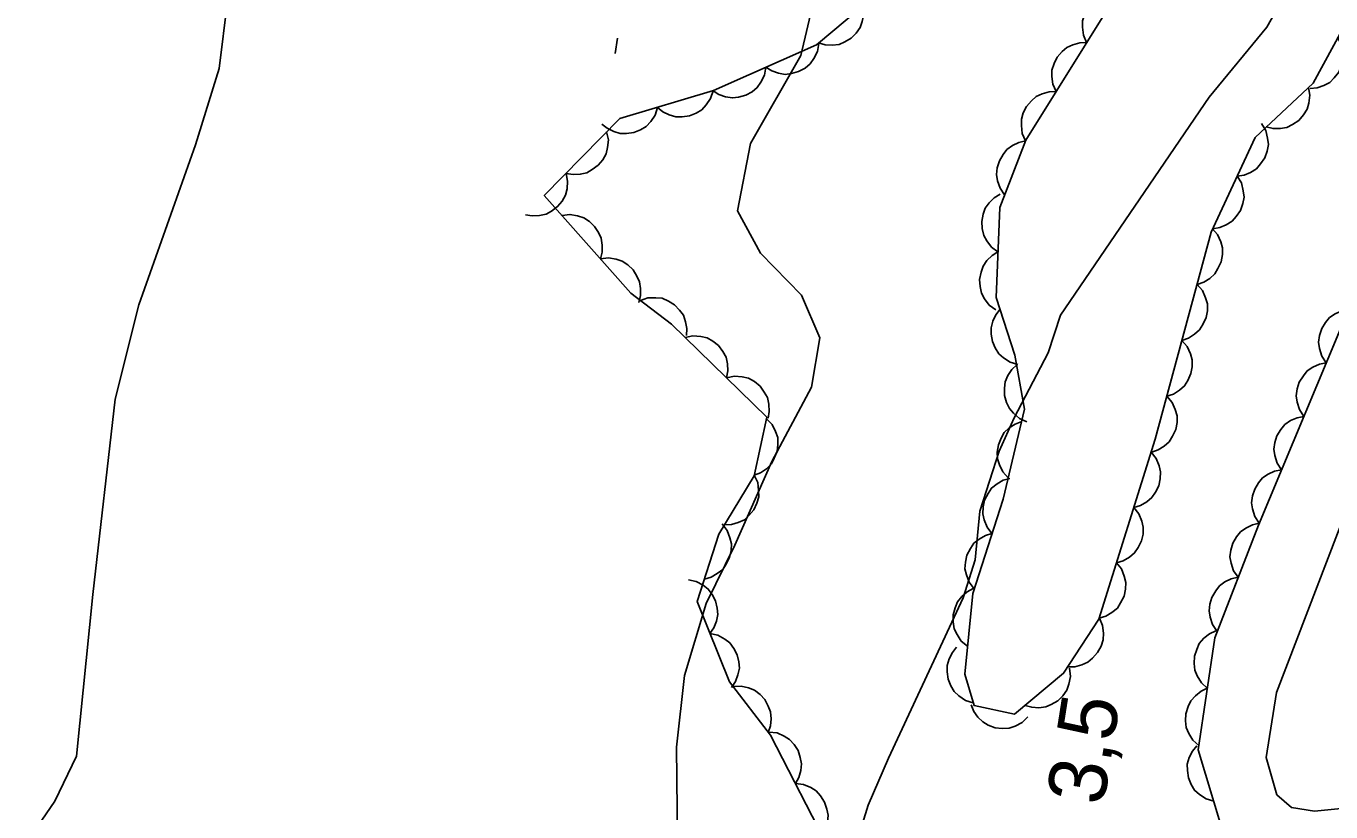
# Model space of a CAD drawing. Extents: x 282461 to 284471, y 5554090 to 5557646.
# Drawn here: x 283556.7 to 283624.2, y 5555310.9 to 5555351.5 of the extents above; entities that cross this region are included whole.
import ezdxf

# ---------------------------------------------------------------- set-up
doc = ezdxf.new("R2010")
doc.units = 0
for name, color, linetype in [('Niveau 1', 7, 'Continuous'), ('Niveau 2', 7, 'Continuous'), ('Niveau 3', 7, 'Continuous'), ('Niveau 44', 7, 'Continuous')]:
    doc.layers.add(name, color=color, linetype=linetype)

msp = doc.modelspace()

# ---------------------------------------------------------------- linework, layer by layer
at = {"layer": 'Niveau 1'}
for points in [[(283574.82, 5555388.89), (283570.54, 5555377.23), (283568.53, 5555369.67), (283567.69, 5555362.11), (283567.62, 5555358.17), (283567.1, 5555352.82), (283566.67, 5555349.34), (283565.44, 5555345.38), (283562.51, 5555337.1), (283561.29, 5555332.22), (283560.13, 5555322.11), (283559.29, 5555313.74), (283558.16, 5555311.41), (283556.56, 5555309.07), (283555.3, 5555306.85), (283553.7, 5555304.75), (283552.92, 5555301.84), (283552.96, 5555298.24), (283553.7, 5555295), (283555.95, 5555290.85), (283558.3, 5555288.55), (283562.28, 5555286.27), (283565.58, 5555282.71)], [(283584.57, 5555279.9), (283583.93, 5555284.88), (283584.31, 5555292.08), (283585.08, 5555295.92), (283586.33, 5555299.18), (283589.5, 5555306.29), (283590.4, 5555309.32), (283590.34, 5555314.2), (283590.76, 5555317.91), (283591.88, 5555321.64), (283593.36, 5555324.67), (283595.29, 5555328.99), (283597.34, 5555332.84), (283597.77, 5555335.4), (283596.82, 5555337.6), (283594.7, 5555339.78), (283593.51, 5555341.97), (283594.17, 5555345.46), (283596.79, 5555350.01), (283597.57, 5555353.39)]]:
    msp.add_lwpolyline(points, dxfattribs=at)
at = {"layer": 'Niveau 2'}
for points in [[(283624.83, 5555362.37), (283623.98, 5555360.27), (283622.07, 5555353.54), (283620.9, 5555351.48), (283617.93, 5555347.86), (283610.23, 5555336.56), (283609.58, 5555334.61), (283607.83, 5555331.26), (283607.05, 5555329.52), (283606.05, 5555326.42), (283605.81, 5555323.9), (283605.18, 5555321.94), (283601.33, 5555313.63), (283600.27, 5555311.21), (283599.98, 5555310.25), (283600.19, 5555309.53), (283601.81, 5555305.68), (283602.3, 5555302.2), (283601.98, 5555301.37), (283600.87, 5555299.67), (283599.11, 5555298.21), (283597.09, 5555297.34)], [(283624.76, 5555311.03), (283623.38, 5555310.89), (283622.18, 5555311.08), (283621.42, 5555311.74), (283620.87, 5555313.67), (283621.4, 5555317.04), (283627.73, 5555333.5)]]:
    msp.add_lwpolyline(points, dxfattribs=at)
at = {"layer": 'Niveau 3'}
msp.add_line((283587.18, 5555350.11), (283587.3, 5555350.9), dxfattribs=at)
at = {"layer": 'Niveau 44'}
for points in [[(283601.51, 5555353.86), (283597.59, 5555350.57), (283592.27, 5555348.19), (283587.41, 5555346.74), (283583.5, 5555342.76), (283587.98, 5555337.7), (283590.09, 5555336.1)], [(283625.35, 5555352.32), (283623.3, 5555348.58), (283620.3, 5555345.76), (283618.03, 5555340.86), (283615.13, 5555330.15), (283612.21, 5555320.84), (283610.39, 5555318.03), (283607.85, 5555315.92), (283605.75, 5555316.36), (283605.27, 5555317.98), (283605.68, 5555322.16), (283607.26, 5555327.05), (283608.37, 5555331.71), (283607.87, 5555334.49), (283606.9, 5555337.49), (283607.08, 5555342.14), (283608.44, 5555345.63), (283613.24, 5555353.35)], [(283611.58, 5555350.69), (283611.41, 5555351.07), (283611.36, 5555351.47), (283611.37, 5555351.8), (283611.47, 5555352.14), (283611.64, 5555352.47), (283611.89, 5555352.75), (283612.13, 5555352.98), (283612.45, 5555353.12), (283612.81, 5555353.22), (283613.17, 5555353.23)], [(283599.99, 5555352.59), (283600.04, 5555352.17), (283599.96, 5555351.77), (283599.85, 5555351.46), (283599.65, 5555351.17), (283599.39, 5555350.91), (283599.06, 5555350.72), (283598.76, 5555350.58), (283598.41, 5555350.54), (283598.04, 5555350.56), (283597.69, 5555350.66)], [(283624.59, 5555350.93), (283624.78, 5555350.56), (283624.85, 5555350.16), (283624.87, 5555349.83), (283624.78, 5555349.49), (283624.63, 5555349.15), (283624.4, 5555348.85), (283624.17, 5555348.62), (283623.86, 5555348.45), (283623.51, 5555348.33), (283623.15, 5555348.3)], [(283597.71, 5555350.63), (283597.64, 5555350.21), (283597.46, 5555349.85), (283597.27, 5555349.58), (283597, 5555349.36), (283596.67, 5555349.18), (283596.3, 5555349.08), (283595.98, 5555349.03), (283595.63, 5555349.09), (283595.28, 5555349.21), (283594.98, 5555349.4)], [(283610, 5555348.14), (283609.83, 5555348.52), (283609.78, 5555348.92), (283609.78, 5555349.25), (283609.89, 5555349.59), (283610.05, 5555349.92), (283610.31, 5555350.21), (283610.55, 5555350.43), (283610.87, 5555350.57), (283611.22, 5555350.67), (283611.58, 5555350.69)], [(283594.98, 5555349.4), (283594.9, 5555348.99), (283594.72, 5555348.63), (283594.53, 5555348.35), (283594.26, 5555348.13), (283593.94, 5555347.95), (283593.56, 5555347.86), (283593.24, 5555347.81), (283592.89, 5555347.87), (283592.54, 5555347.99), (283592.24, 5555348.18)], [(283592.24, 5555348.18), (283592.11, 5555347.78), (283591.88, 5555347.45), (283591.66, 5555347.2), (283591.36, 5555347.02), (283591.02, 5555346.88), (283590.64, 5555346.83), (283590.31, 5555346.83), (283589.97, 5555346.93), (283589.64, 5555347.09), (283589.36, 5555347.32)], [(283608.42, 5555345.59), (283608.25, 5555345.97), (283608.2, 5555346.38), (283608.2, 5555346.71), (283608.3, 5555347.04), (283608.47, 5555347.37), (283608.72, 5555347.66), (283608.96, 5555347.88), (283609.28, 5555348.03), (283609.64, 5555348.13), (283610, 5555348.14)], [(283623.07, 5555348.36), (283623.13, 5555347.95), (283623.08, 5555347.55), (283622.99, 5555347.23), (283622.81, 5555346.93), (283622.56, 5555346.65), (283622.24, 5555346.44), (283621.95, 5555346.29), (283621.6, 5555346.23), (283621.23, 5555346.23), (283620.88, 5555346.31)], [(283589.36, 5555347.32), (283589.24, 5555346.92), (283589.01, 5555346.59), (283588.78, 5555346.34), (283588.48, 5555346.16), (283588.14, 5555346.02), (283587.76, 5555345.98), (283587.43, 5555345.97), (283587.1, 5555346.07), (283586.76, 5555346.24), (283586.49, 5555346.46)], [(283586.73, 5555346.05), (283586.82, 5555345.64), (283586.78, 5555345.24), (283586.7, 5555344.92), (283586.53, 5555344.61), (283586.29, 5555344.33), (283585.98, 5555344.1), (283585.7, 5555343.94), (283585.36, 5555343.86), (283584.99, 5555343.85), (283584.63, 5555343.91)], [(283620.64, 5555346.49), (283620.85, 5555346.13), (283620.95, 5555345.73), (283620.99, 5555345.4), (283620.93, 5555345.06), (283620.8, 5555344.71), (283620.58, 5555344.4), (283620.37, 5555344.15), (283620.07, 5555343.96), (283619.73, 5555343.82), (283619.37, 5555343.76)], [(283607.33, 5555342.79), (283607.1, 5555343.14), (283606.97, 5555343.52), (283606.92, 5555343.85), (283606.95, 5555344.2), (283607.06, 5555344.55), (283607.26, 5555344.88), (283607.45, 5555345.14), (283607.74, 5555345.35), (283608.07, 5555345.51), (283608.42, 5555345.59)], [(283584.63, 5555343.91), (283584.71, 5555343.5), (283584.68, 5555343.1), (283584.6, 5555342.78), (283584.43, 5555342.47), (283584.19, 5555342.19), (283583.88, 5555341.96), (283583.6, 5555341.8), (283583.25, 5555341.72), (283582.88, 5555341.71), (283582.53, 5555341.77)], [(283619.37, 5555343.76), (283619.59, 5555343.41), (283619.69, 5555343.01), (283619.73, 5555342.68), (283619.67, 5555342.34), (283619.54, 5555341.99), (283619.32, 5555341.67), (283619.11, 5555341.43), (283618.81, 5555341.24), (283618.47, 5555341.1), (283618.11, 5555341.04)], [(283606.99, 5555339.84), (283606.65, 5555340.09), (283606.41, 5555340.42), (283606.25, 5555340.7), (283606.17, 5555341.05), (283606.16, 5555341.42), (283606.23, 5555341.79), (283606.33, 5555342.1), (283606.54, 5555342.39), (283606.8, 5555342.65), (283607.11, 5555342.84)], [(283584.42, 5555341.72), (283584.83, 5555341.78), (283585.23, 5555341.71), (283585.55, 5555341.61), (283585.84, 5555341.42), (283586.11, 5555341.16), (283586.31, 5555340.84), (283586.45, 5555340.55), (283586.5, 5555340.2), (283586.5, 5555339.83), (283586.41, 5555339.48)], [(283618.08, 5555341.05), (283618.35, 5555340.74), (283618.52, 5555340.36), (283618.61, 5555340.05), (283618.61, 5555339.7), (283618.54, 5555339.33), (283618.38, 5555338.98), (283618.22, 5555338.7), (283617.95, 5555338.47), (283617.64, 5555338.27), (283617.3, 5555338.16)], [(283586.41, 5555339.48), (283586.82, 5555339.53), (283587.22, 5555339.46), (283587.54, 5555339.37), (283587.83, 5555339.17), (283588.1, 5555338.92), (283588.3, 5555338.59), (283588.44, 5555338.3), (283588.49, 5555337.95), (283588.48, 5555337.58), (283588.4, 5555337.23)], [(283606.88, 5555336.84), (283606.54, 5555337.09), (283606.29, 5555337.42), (283606.13, 5555337.71), (283606.06, 5555338.05), (283606.04, 5555338.42), (283606.12, 5555338.79), (283606.22, 5555339.1), (283606.42, 5555339.39), (283606.69, 5555339.65), (283606.99, 5555339.84)], [(283617.3, 5555338.16), (283617.57, 5555337.84), (283617.74, 5555337.47), (283617.83, 5555337.15), (283617.83, 5555336.8), (283617.76, 5555336.44), (283617.6, 5555336.09), (283617.43, 5555335.81), (283617.17, 5555335.58), (283616.85, 5555335.38), (283616.51, 5555335.26)], [(283588.48, 5555337.32), (283588.87, 5555337.46), (283589.28, 5555337.47), (283589.61, 5555337.44), (283589.93, 5555337.3), (283590.25, 5555337.11), (283590.51, 5555336.83), (283590.71, 5555336.57), (283590.82, 5555336.23), (283590.89, 5555335.87), (283590.87, 5555335.51)], [(283630.26, 5555309.19), (283620.43, 5555308.98), (283618.55, 5555310.12), (283617.35, 5555314.06), (283618.21, 5555319.87), (283620.47, 5555325.7), (283625.29, 5555337.23)], [(283608.02, 5555334.02), (283607.62, 5555334.14), (283607.28, 5555334.36), (283607.03, 5555334.57), (283606.84, 5555334.87), (283606.7, 5555335.21), (283606.64, 5555335.59), (283606.63, 5555335.92), (283606.72, 5555336.26), (283606.88, 5555336.59), (283607.1, 5555336.88)], [(283623.98, 5555334.1), (283623.75, 5555334.45), (283623.64, 5555334.84), (283623.59, 5555335.17), (283623.64, 5555335.51), (283623.75, 5555335.87), (283623.95, 5555336.19), (283624.16, 5555336.45), (283624.45, 5555336.64), (283624.79, 5555336.8), (283625.14, 5555336.87)], [(283590.09, 5555336.1), (283595.03, 5555331.29), (283594.36, 5555328.26), (283592.54, 5555325.23), (283591.42, 5555321.74), (283593.09, 5555317.58), (283595.22, 5555314.82), (283598.31, 5555308.83), (283600.74, 5555298.81), (283599.78, 5555293.52), (283599.43, 5555290.55), (283599.71, 5555288.14), (283600.96, 5555284.65), (283601.34, 5555282.23)], [(283590.79, 5555335.42), (283591.2, 5555335.5), (283591.6, 5555335.47), (283591.93, 5555335.39), (283592.23, 5555335.22), (283592.52, 5555334.99), (283592.75, 5555334.68), (283592.91, 5555334.39), (283592.98, 5555334.05), (283593, 5555333.68), (283592.94, 5555333.32)], [(283616.51, 5555335.26), (283616.79, 5555334.95), (283616.95, 5555334.57), (283617.04, 5555334.26), (283617.04, 5555333.9), (283616.98, 5555333.54), (283616.82, 5555333.19), (283616.65, 5555332.91), (283616.38, 5555332.68), (283616.07, 5555332.48), (283615.73, 5555332.37)], [(283608.49, 5555331.05), (283608.11, 5555331.22), (283607.8, 5555331.49), (283607.58, 5555331.73), (283607.43, 5555332.05), (283607.33, 5555332.41), (283607.33, 5555332.79), (283607.36, 5555333.12), (283607.5, 5555333.44), (283607.7, 5555333.75), (283607.96, 5555334)], [(283622.82, 5555331.33), (283622.6, 5555331.68), (283622.48, 5555332.07), (283622.43, 5555332.4), (283622.48, 5555332.75), (283622.59, 5555333.1), (283622.8, 5555333.42), (283623, 5555333.68), (283623.29, 5555333.87), (283623.63, 5555334.03), (283623.98, 5555334.1)], [(283592.94, 5555333.32), (283593.35, 5555333.41), (283593.75, 5555333.37), (283594.08, 5555333.3), (283594.38, 5555333.13), (283594.67, 5555332.89), (283594.89, 5555332.58), (283595.06, 5555332.3), (283595.13, 5555331.96), (283595.15, 5555331.59), (283595.09, 5555331.23)], [(283615.73, 5555332.37), (283616, 5555332.05), (283616.17, 5555331.68), (283616.26, 5555331.36), (283616.26, 5555331.01), (283616.19, 5555330.65), (283616.03, 5555330.3), (283615.86, 5555330.02), (283615.6, 5555329.78), (283615.29, 5555329.59), (283614.95, 5555329.47)], [(283595.01, 5555331.21), (283595.3, 5555330.91), (283595.48, 5555330.54), (283595.59, 5555330.23), (283595.6, 5555329.88), (283595.55, 5555329.51), (283595.41, 5555329.16), (283595.26, 5555328.87), (283595, 5555328.62), (283594.7, 5555328.41), (283594.36, 5555328.28)], [(283621.67, 5555328.56), (283621.44, 5555328.91), (283621.32, 5555329.3), (283621.27, 5555329.63), (283621.32, 5555329.98), (283621.43, 5555330.33), (283621.64, 5555330.65), (283621.84, 5555330.91), (283622.13, 5555331.11), (283622.47, 5555331.26), (283622.82, 5555331.33)], [(283607.52, 5555328.14), (283607.24, 5555328.45), (283607.06, 5555328.82), (283606.96, 5555329.13), (283606.95, 5555329.48), (283607.01, 5555329.85), (283607.16, 5555330.2), (283607.31, 5555330.49), (283607.57, 5555330.73), (283607.88, 5555330.93), (283608.22, 5555331.06)], [(283614.92, 5555329.48), (283615.18, 5555329.15), (283615.33, 5555328.77), (283615.41, 5555328.45), (283615.39, 5555328.1), (283615.31, 5555327.74), (283615.14, 5555327.4), (283614.96, 5555327.13), (283614.69, 5555326.9), (283614.37, 5555326.72), (283614.02, 5555326.62)], [(283620.51, 5555325.8), (283620.28, 5555326.15), (283620.17, 5555326.54), (283620.12, 5555326.86), (283620.17, 5555327.21), (283620.28, 5555327.56), (283620.48, 5555327.89), (283620.68, 5555328.14), (283620.98, 5555328.34), (283621.31, 5555328.49), (283621.67, 5555328.56)], [(283594.37, 5555328.28), (283594.55, 5555327.9), (283594.6, 5555327.5), (283594.61, 5555327.17), (283594.51, 5555326.83), (283594.35, 5555326.5), (283594.1, 5555326.2), (283593.86, 5555325.98), (283593.54, 5555325.83), (283593.19, 5555325.73), (283592.83, 5555325.71)], [(283606.68, 5555325.26), (283606.43, 5555325.59), (283606.28, 5555325.97), (283606.2, 5555326.29), (283606.22, 5555326.64), (283606.3, 5555327), (283606.48, 5555327.34), (283606.66, 5555327.62), (283606.94, 5555327.84), (283607.26, 5555328.02), (283607.61, 5555328.12)], [(283614.02, 5555326.62), (283614.28, 5555326.29), (283614.43, 5555325.91), (283614.51, 5555325.59), (283614.5, 5555325.24), (283614.42, 5555324.88), (283614.24, 5555324.54), (283614.06, 5555324.26), (283613.79, 5555324.04), (283613.47, 5555323.86), (283613.12, 5555323.75)], [(283592.71, 5555325.76), (283592.97, 5555325.43), (283593.11, 5555325.05), (283593.19, 5555324.73), (283593.17, 5555324.38), (283593.09, 5555324.02), (283592.92, 5555323.68), (283592.74, 5555323.41), (283592.46, 5555323.19), (283592.14, 5555323), (283591.79, 5555322.9)], [(283619.42, 5555323), (283619.19, 5555323.34), (283619.06, 5555323.73), (283619, 5555324.06), (283619.04, 5555324.41), (283619.14, 5555324.76), (283619.34, 5555325.09), (283619.54, 5555325.35), (283619.82, 5555325.55), (283620.16, 5555325.72), (283620.51, 5555325.8)], [(283605.76, 5555322.41), (283605.5, 5555322.74), (283605.36, 5555323.12), (283605.28, 5555323.44), (283605.3, 5555323.79), (283605.38, 5555324.15), (283605.56, 5555324.49), (283605.74, 5555324.76), (283606.01, 5555324.98), (283606.34, 5555325.16), (283606.68, 5555325.26)], [(283613.12, 5555323.75), (283613.38, 5555323.43), (283613.53, 5555323.05), (283613.61, 5555322.73), (283613.6, 5555322.38), (283613.52, 5555322.02), (283613.34, 5555321.67), (283613.17, 5555321.4), (283612.89, 5555321.18), (283612.57, 5555320.99), (283612.23, 5555320.89)], [(283590.97, 5555322.87), (283591.37, 5555322.78), (283591.73, 5555322.59), (283591.99, 5555322.39), (283592.2, 5555322.11), (283592.37, 5555321.78), (283592.45, 5555321.4), (283592.49, 5555321.08), (283592.42, 5555320.73), (283592.28, 5555320.39), (283592.08, 5555320.09)], [(283605.41, 5555319.43), (283605.09, 5555319.7), (283604.87, 5555320.04), (283604.72, 5555320.34), (283604.67, 5555320.69), (283604.67, 5555321.05), (283604.77, 5555321.42), (283604.89, 5555321.73), (283605.11, 5555322), (283605.39, 5555322.25), (283605.71, 5555322.42)], [(283618.34, 5555320.2), (283618.1, 5555320.55), (283617.98, 5555320.93), (283617.92, 5555321.26), (283617.96, 5555321.61), (283618.06, 5555321.96), (283618.26, 5555322.29), (283618.45, 5555322.55), (283618.74, 5555322.76), (283619.07, 5555322.92), (283619.42, 5555323)], [(283612.24, 5555320.88), (283612.4, 5555320.5), (283612.45, 5555320.1), (283612.44, 5555319.77), (283612.33, 5555319.43), (283612.15, 5555319.1), (283611.89, 5555318.82), (283611.65, 5555318.61), (283611.33, 5555318.47), (283610.97, 5555318.37), (283610.61, 5555318.37)], [(283592.08, 5555320.09), (283592.49, 5555320), (283592.85, 5555319.8), (283593.11, 5555319.6), (283593.32, 5555319.32), (283593.49, 5555318.99), (283593.57, 5555318.62), (283593.6, 5555318.29), (283593.53, 5555317.95), (283593.4, 5555317.6), (283593.2, 5555317.3)], [(283617.82, 5555317.26), (283617.52, 5555317.54), (283617.31, 5555317.89), (283617.18, 5555318.19), (283617.14, 5555318.54), (283617.16, 5555318.91), (283617.28, 5555319.27), (283617.41, 5555319.57), (283617.65, 5555319.84), (283617.94, 5555320.07), (283618.26, 5555320.22)], [(283605.71, 5555316.5), (283605.31, 5555316.63), (283604.97, 5555316.86), (283604.73, 5555317.08), (283604.55, 5555317.38), (283604.41, 5555317.73), (283604.36, 5555318.11), (283604.36, 5555318.43), (283604.46, 5555318.77), (283604.63, 5555319.1), (283604.85, 5555319.38)], [(283610.7, 5555318.29), (283610.74, 5555317.87), (283610.66, 5555317.47), (283610.55, 5555317.16), (283610.35, 5555316.87), (283610.09, 5555316.61), (283609.75, 5555316.42), (283609.46, 5555316.29), (283609.11, 5555316.25), (283608.74, 5555316.27), (283608.39, 5555316.37)], [(283593.27, 5555317.34), (283593.69, 5555317.37), (283594.08, 5555317.28), (283594.39, 5555317.16), (283594.67, 5555316.94), (283594.92, 5555316.67), (283595.1, 5555316.33), (283595.22, 5555316.03), (283595.25, 5555315.68), (283595.22, 5555315.31), (283595.1, 5555314.97)], [(283617.38, 5555314.29), (283617.08, 5555314.57), (283616.87, 5555314.92), (283616.74, 5555315.22), (283616.7, 5555315.57), (283616.72, 5555315.94), (283616.84, 5555316.31), (283616.97, 5555316.61), (283617.21, 5555316.87), (283617.5, 5555317.1), (283617.82, 5555317.26)], [(283608.54, 5555315.78), (283608.24, 5555315.49), (283607.88, 5555315.3), (283607.57, 5555315.19), (283607.21, 5555315.17), (283606.85, 5555315.21), (283606.49, 5555315.35), (283606.2, 5555315.51), (283605.95, 5555315.76), (283605.74, 5555316.06), (283605.6, 5555316.39)], [(283595.13, 5555314.99), (283595.55, 5555314.94), (283595.92, 5555314.78), (283596.2, 5555314.6), (283596.44, 5555314.34), (283596.64, 5555314.03), (283596.75, 5555313.67), (283596.82, 5555313.35), (283596.78, 5555313), (283596.68, 5555312.64), (283596.51, 5555312.32)], [(283618.16, 5555311.41), (283617.76, 5555311.53), (283617.42, 5555311.76), (283617.17, 5555311.98), (283616.99, 5555312.28), (283616.85, 5555312.62), (283616.8, 5555313), (283616.79, 5555313.33), (283616.89, 5555313.67), (283617.06, 5555314), (283617.28, 5555314.28)], [(283596.51, 5555312.32), (283596.92, 5555312.27), (283597.3, 5555312.11), (283597.58, 5555311.94), (283597.81, 5555311.68), (283598.01, 5555311.36), (283598.13, 5555311), (283598.19, 5555310.68), (283598.16, 5555310.33), (283598.06, 5555309.97), (283597.88, 5555309.66)]]:
    msp.add_lwpolyline(points, dxfattribs=at)

# ---------------------------------------------------------------- texts
at = {"layer": 'Niveau 3'}
msp.add_text('3,5  ', height=3, rotation=81.09575, dxfattribs=at).set_placement((283612.45, 5555311.13))

doc.saveas('drawing.dxf')
